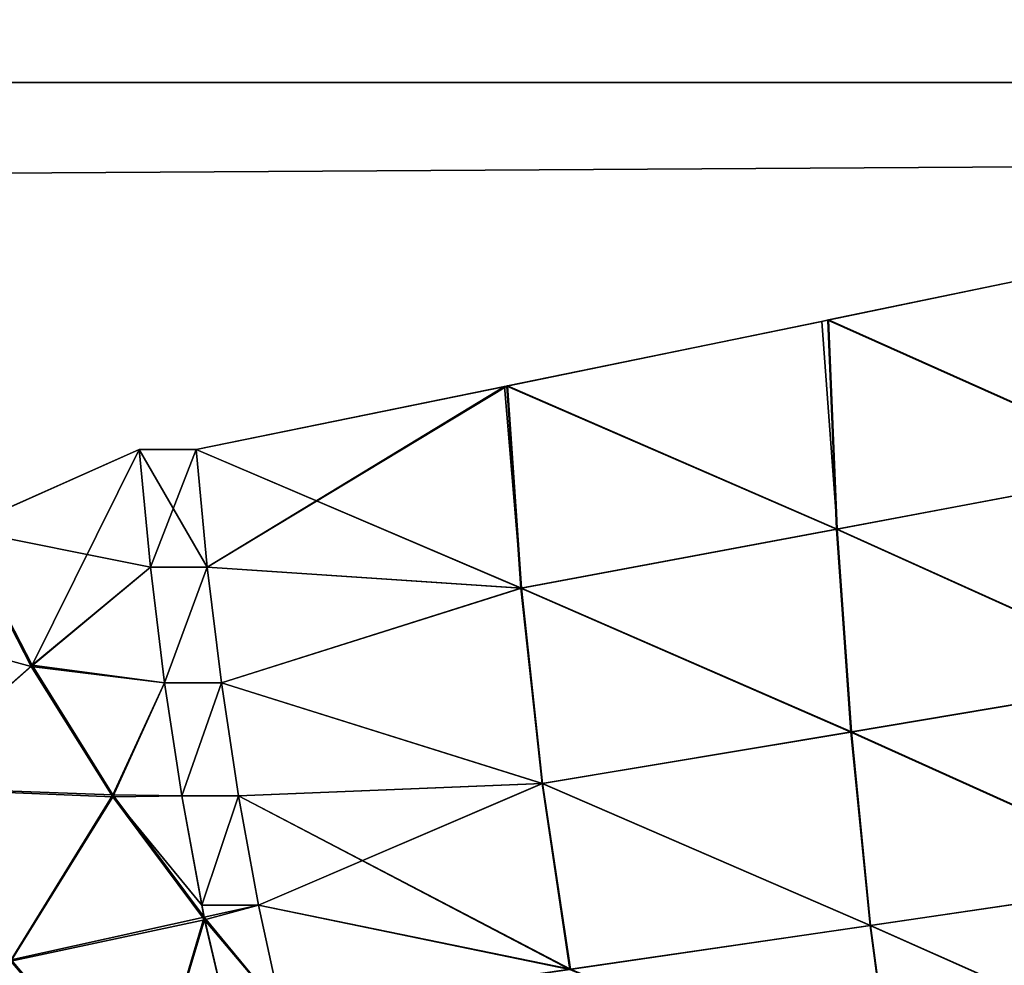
# Model space of a CAD drawing. Header units: millimetres. Extents: x -125 to 125, y -4 to 54.
# Tile 546 of 612: x 107.39 to 108.5, y -0.99 to 0.07. Entities that reach past the tile are written whole.
import ezdxf

# ---------------------------------------------------------------- set-up
doc = ezdxf.new("R2010")
doc.units = ezdxf.units.MM
doc.header["$LTSCALE"] = 65.185185
for name, color, linetype in [('10', 7, 'CONTINUOUS'), ('3', 7, 'CONTINUOUS'), ('35', 7, 'CONTINUOUS'), ('36', 7, 'CONTINUOUS'), ('40', 7, 'CONTINUOUS'), ('41', 7, 'CONTINUOUS'), ('44', 7, 'CONTINUOUS'), ('47', 7, 'CONTINUOUS'), ('48', 7, 'CONTINUOUS'), ('5', 7, 'CONTINUOUS'), ('52', 7, 'CONTINUOUS'), ('53', 7, 'CONTINUOUS'), ('56', 7, 'CONTINUOUS'), ('8', 7, 'CONTINUOUS')]:
    doc.layers.add(name, color=color, linetype=linetype)

msp = doc.modelspace()

# ---------------------------------------------------------------- linework, layer by layer
at = {"layer": '10', "color": 7, "linetype": 'Continuous'}
for points in [[(123.901, 0, -124.9), (-123.8345, -1.5218, -124.8336), (-123.901, 0, -124.9), (123.901, 0, -124.9)], [(123.8345, -1.5218, -124.8336), (-123.8345, -1.5218, -124.8336), (123.901, 0, -124.9), (123.8345, -1.5218, -124.8336)]]:
    msp.add_3dface(points, dxfattribs=at)
at = {"layer": '3', "color": 7, "linetype": 'Continuous', "true_color": 0xf9fafd}
for points in [[(-124.5375, 53, 124.5375), (-125, 0, 125), (112, 0, 125), (-124.5375, 53, 124.5375)], [(112.0875, 1, 124.9913), (-124.5375, 53, 124.5375), (112, 0, 125), (112.0875, 1, 124.9913)]]:
    msp.add_3dface(points, dxfattribs=at)
at = {"layer": '35', "color": 7, "linetype": 'Continuous'}
for points in [[(107.5902, -0.4119, -72.5509), (107.5263, -0.4119, -72.5773), (107.5388, -0.5442, -72.6075), (107.5902, -0.4119, -72.5509)], [(107.6027, -0.5442, -72.5811), (107.5902, -0.4119, -72.5509), (107.5388, -0.5442, -72.6075), (107.6027, -0.5442, -72.5811)], [(107.5547, -0.674, -72.6459), (107.6027, -0.5442, -72.5811), (107.5388, -0.5442, -72.6075), (107.5547, -0.674, -72.6459)], [(107.6186, -0.674, -72.6194), (107.6027, -0.5442, -72.5811), (107.5547, -0.674, -72.6459), (107.6186, -0.674, -72.6194)], [(107.5739, -0.8007, -72.6923), (107.6186, -0.674, -72.6194), (107.5547, -0.674, -72.6459), (107.5739, -0.8007, -72.6923)], [(107.6378, -0.8007, -72.6659), (107.6186, -0.674, -72.6194), (107.5739, -0.8007, -72.6923), (107.6378, -0.8007, -72.6659)], [(107.5964, -0.9237, -72.7467), (107.6378, -0.8007, -72.6659), (107.5739, -0.8007, -72.6923), (107.5964, -0.9237, -72.7467)], [(107.6602, -0.9237, -72.7203), (107.6378, -0.8007, -72.6659), (107.5964, -0.9237, -72.7467), (107.6602, -0.9237, -72.7203)], [(107.599, -0.9369, -72.7531), (107.6602, -0.9237, -72.7203), (107.5964, -0.9237, -72.7467), (107.599, -0.9369, -72.7531)], [(107.6859, -1.0424, -72.7822), (107.6602, -0.9237, -72.7203), (107.599, -0.9369, -72.7531), (107.6859, -1.0424, -72.7822)], [(107.6506, -1.1562, -72.8779), (107.6859, -1.0424, -72.7822), (107.599, -0.9369, -72.7531), (107.6506, -1.1562, -72.8779)]]:
    msp.add_3dface(points, dxfattribs=at)
at = {"layer": '36', "color": 7, "linetype": 'Continuous'}
for points in [[(108.6614, -0.1918, -72.2294), (108.3005, -0.2665, -72.3018), (108.6736, -0.433, -72.2663), (108.6614, -0.1918, -72.2294)], [(108.2929, -0.2681, -72.3037), (107.9399, -0.3406, -72.4096), (108.3104, -0.5014, -72.3468), (108.2929, -0.2681, -72.3037)], [(108.3005, -0.2665, -72.3018), (108.2929, -0.2681, -72.3037), (108.3104, -0.5014, -72.3468), (108.3005, -0.2665, -72.3018)], [(108.3005, -0.2665, -72.3018), (108.3104, -0.5014, -72.3468), (108.6736, -0.433, -72.2663), (108.3005, -0.2665, -72.3018)], [(107.5902, -0.4119, -72.5509), (107.6027, -0.5442, -72.5811), (107.9364, -0.3413, -72.4109), (107.5902, -0.4119, -72.5509)], [(107.9364, -0.3413, -72.4109), (107.6027, -0.5442, -72.5811), (107.9399, -0.3406, -72.4096), (107.9364, -0.3413, -72.4109)], [(107.9399, -0.3406, -72.4096), (107.6027, -0.5442, -72.5811), (107.9558, -0.5676, -72.4602), (107.9399, -0.3406, -72.4096)], [(107.9399, -0.3406, -72.4096), (107.9558, -0.5676, -72.4602), (108.3104, -0.5014, -72.3468), (107.9399, -0.3406, -72.4096)], [(108.6736, -0.433, -72.2663), (108.3104, -0.5014, -72.3468), (108.6825, -0.6692, -72.3336), (108.6736, -0.433, -72.2663)], [(108.3104, -0.5014, -72.3468), (107.9558, -0.5676, -72.4602), (108.3263, -0.7291, -72.4188), (108.3104, -0.5014, -72.3468)], [(108.3104, -0.5014, -72.3468), (108.3263, -0.7291, -72.4188), (108.6825, -0.6692, -72.3336), (108.3104, -0.5014, -72.3468)], [(107.6027, -0.5442, -72.5811), (107.6186, -0.674, -72.6194), (107.9558, -0.5676, -72.4602), (107.6027, -0.5442, -72.5811)], [(107.9558, -0.5676, -72.4602), (107.6186, -0.674, -72.6194), (107.9794, -0.7869, -72.5357), (107.9558, -0.5676, -72.4602)], [(107.9558, -0.5676, -72.4602), (107.9794, -0.7869, -72.5357), (108.3263, -0.7291, -72.4188), (107.9558, -0.5676, -72.4602)], [(107.6186, -0.674, -72.6194), (107.6378, -0.8007, -72.6659), (107.9794, -0.7869, -72.5357), (107.6186, -0.674, -72.6194)], [(108.6825, -0.6692, -72.3336), (108.3263, -0.7291, -72.4188), (108.6951, -0.8953, -72.4291), (108.6825, -0.6692, -72.3336)], [(108.3263, -0.7291, -72.4188), (107.9794, -0.7869, -72.5357), (108.3479, -0.9464, -72.5169), (108.3263, -0.7291, -72.4188)], [(108.3263, -0.7291, -72.4188), (108.3479, -0.9464, -72.5169), (108.6951, -0.8953, -72.4291), (108.3263, -0.7291, -72.4188)], [(107.6378, -0.8007, -72.6659), (107.6602, -0.9237, -72.7203), (107.9794, -0.7869, -72.5357), (107.6378, -0.8007, -72.6659)], [(107.9794, -0.7869, -72.5357), (107.6602, -0.9237, -72.7203), (108.0106, -0.9956, -72.635), (107.9794, -0.7869, -72.5357)], [(107.9794, -0.7869, -72.5357), (108.0106, -0.9956, -72.635), (108.3479, -0.9464, -72.5169), (107.9794, -0.7869, -72.5357)], [(108.6951, -0.8953, -72.4291), (108.3479, -0.9464, -72.5169), (108.7112, -1.1079, -72.5513), (108.6951, -0.8953, -72.4291)], [(107.6602, -0.9237, -72.7203), (107.6859, -1.0424, -72.7822), (108.0106, -0.9956, -72.635), (107.6602, -0.9237, -72.7203)], [(108.3479, -0.9464, -72.5169), (108.0106, -0.9956, -72.635), (108.3749, -1.1501, -72.6397), (108.3479, -0.9464, -72.5169)], [(108.3479, -0.9464, -72.5169), (108.3749, -1.1501, -72.6397), (108.7112, -1.1079, -72.5513), (108.3479, -0.9464, -72.5169)]]:
    msp.add_3dface(points, dxfattribs=at)
at = {"layer": '40', "color": 7, "linetype": 'Continuous'}
for points in [[(108.6679, -0.1904, -77.7716), (108.6729, -0.4332, -77.7336), (108.2998, -0.2667, -77.698), (108.6679, -0.1904, -77.7716)], [(108.2998, -0.2667, -77.698), (108.3097, -0.5015, -77.653), (107.9392, -0.3407, -77.5901), (108.2998, -0.2667, -77.698)], [(108.2998, -0.2667, -77.698), (108.6729, -0.4332, -77.7336), (108.3097, -0.5015, -77.653), (108.2998, -0.2667, -77.698)], [(107.9392, -0.3407, -77.5901), (107.9551, -0.5677, -77.5395), (107.5902, -0.4119, -77.4491), (107.9392, -0.3407, -77.5901)], [(107.9392, -0.3407, -77.5901), (108.3097, -0.5015, -77.653), (107.9551, -0.5677, -77.5395), (107.9392, -0.3407, -77.5901)], [(107.5902, -0.4119, -77.4491), (107.9551, -0.5677, -77.5395), (107.6027, -0.5442, -77.4189), (107.5902, -0.4119, -77.4491)], [(108.6729, -0.4332, -77.7336), (108.6818, -0.6694, -77.6663), (108.3097, -0.5015, -77.653), (108.6729, -0.4332, -77.7336)], [(108.3097, -0.5015, -77.653), (108.3256, -0.7293, -77.5809), (107.9551, -0.5677, -77.5395), (108.3097, -0.5015, -77.653)], [(108.3097, -0.5015, -77.653), (108.6818, -0.6694, -77.6663), (108.3256, -0.7293, -77.5809), (108.3097, -0.5015, -77.653)], [(107.6027, -0.5442, -77.4189), (107.9551, -0.5677, -77.5395), (107.6186, -0.674, -77.3806), (107.6027, -0.5442, -77.4189)], [(107.9551, -0.5677, -77.5395), (107.9788, -0.7871, -77.464), (107.6186, -0.674, -77.3806), (107.9551, -0.5677, -77.5395)], [(107.9551, -0.5677, -77.5395), (108.3256, -0.7293, -77.5809), (107.9788, -0.7871, -77.464), (107.9551, -0.5677, -77.5395)], [(107.6186, -0.674, -77.3806), (107.9788, -0.7871, -77.464), (107.6378, -0.8007, -77.3341), (107.6186, -0.674, -77.3806)], [(108.6818, -0.6694, -77.6663), (108.6944, -0.8955, -77.5708), (108.3256, -0.7293, -77.5809), (108.6818, -0.6694, -77.6663)], [(108.3256, -0.7293, -77.5809), (108.3472, -0.9465, -77.4828), (107.9788, -0.7871, -77.464), (108.3256, -0.7293, -77.5809)], [(108.3256, -0.7293, -77.5809), (108.6944, -0.8955, -77.5708), (108.3472, -0.9465, -77.4828), (108.3256, -0.7293, -77.5809)], [(107.9788, -0.7871, -77.464), (108.0099, -0.9957, -77.3647), (107.6378, -0.8007, -77.3341), (107.9788, -0.7871, -77.464)], [(107.9788, -0.7871, -77.464), (108.3472, -0.9465, -77.4828), (108.0099, -0.9957, -77.3647), (107.9788, -0.7871, -77.464)], [(107.6378, -0.8007, -77.3341), (108.0099, -0.9957, -77.3647), (107.6602, -0.9237, -77.2797), (107.6378, -0.8007, -77.3341)], [(108.6944, -0.8955, -77.5708), (108.7105, -1.108, -77.4485), (108.3472, -0.9465, -77.4828), (108.6944, -0.8955, -77.5708)], [(107.6602, -0.9237, -77.2797), (108.0099, -0.9957, -77.3647), (107.6859, -1.0424, -77.2178), (107.6602, -0.9237, -77.2797)], [(108.3472, -0.9465, -77.4828), (108.3743, -1.1502, -77.3601), (108.0099, -0.9957, -77.3647), (108.3472, -0.9465, -77.4828)], [(108.3472, -0.9465, -77.4828), (108.7105, -1.108, -77.4485), (108.3743, -1.1502, -77.3601), (108.3472, -0.9465, -77.4828)]]:
    msp.add_3dface(points, dxfattribs=at)
at = {"layer": '41', "color": 7, "linetype": 'Continuous'}
for points in [[(107.3253, -0.5014, -77.3017), (107.5263, -0.4119, -77.4227), (107.5388, -0.5442, -77.3925), (107.3253, -0.5014, -77.3017)], [(107.3253, -0.5014, -77.3017), (107.4049, -0.6555, -77.2917), (107.139, -0.5831, -77.154), (107.3253, -0.5014, -77.3017)], [(107.4049, -0.6555, -77.2917), (107.3253, -0.5014, -77.3017), (107.5388, -0.5442, -77.3925), (107.4049, -0.6555, -77.2917)], [(107.5547, -0.674, -77.3541), (107.4049, -0.6555, -77.2917), (107.5388, -0.5442, -77.3925), (107.5547, -0.674, -77.3541)], [(107.139, -0.5831, -77.154), (107.4049, -0.6555, -77.2917), (107.2502, -0.792, -77.1386), (107.139, -0.5831, -77.154)], [(107.4049, -0.6555, -77.2917), (107.4964, -0.8019, -77.273), (107.2502, -0.792, -77.1386), (107.4049, -0.6555, -77.2917)], [(107.4964, -0.8019, -77.273), (107.4049, -0.6555, -77.2917), (107.5547, -0.674, -77.3541), (107.4964, -0.8019, -77.273)], [(107.5739, -0.8007, -77.3077), (107.4964, -0.8019, -77.273), (107.5547, -0.674, -77.3541), (107.5739, -0.8007, -77.3077)], [(107.2502, -0.792, -77.1386), (107.4964, -0.8019, -77.273), (107.3821, -0.9866, -77.1076), (107.2502, -0.792, -77.1386)], [(107.4964, -0.8019, -77.273), (107.5996, -0.94, -77.2454), (107.3821, -0.9866, -77.1076), (107.4964, -0.8019, -77.273)], [(107.5964, -0.9237, -77.2533), (107.4964, -0.8019, -77.273), (107.5739, -0.8007, -77.3077), (107.5964, -0.9237, -77.2533)], [(107.5996, -0.94, -77.2454), (107.4964, -0.8019, -77.273), (107.5964, -0.9237, -77.2533), (107.5996, -0.94, -77.2454)], [(107.3821, -0.9866, -77.1076), (107.5996, -0.94, -77.2454), (107.5326, -1.164, -77.0615), (107.3821, -0.9866, -77.1076)], [(107.5326, -1.164, -77.0615), (107.5996, -0.94, -77.2454), (107.6506, -1.1562, -77.1221), (107.5326, -1.164, -77.0615)], [(107.3821, -0.9866, -77.1076), (107.5326, -1.164, -77.0615), (107.3311, -1.2054, -76.9015), (107.3821, -0.9866, -77.1076)]]:
    msp.add_3dface(points, dxfattribs=at)
at = {"layer": '44', "color": 7, "linetype": 'Continuous'}
for points in [[(107.5263, -0.4119, -72.5773), (107.3267, -0.5008, -72.6974), (107.4058, -0.654, -72.7072), (107.5263, -0.4119, -72.5773)], [(107.5388, -0.5442, -72.6075), (107.5263, -0.4119, -72.5773), (107.4058, -0.654, -72.7072), (107.5388, -0.5442, -72.6075)], [(107.3267, -0.5008, -72.6974), (107.2511, -0.7908, -72.8602), (107.4058, -0.654, -72.7072), (107.3267, -0.5008, -72.6974)], [(107.5547, -0.674, -72.6459), (107.5388, -0.5442, -72.6075), (107.4058, -0.654, -72.7072), (107.5547, -0.674, -72.6459)], [(107.4058, -0.654, -72.7072), (107.2511, -0.7908, -72.8602), (107.4967, -0.7996, -72.7258), (107.4058, -0.654, -72.7072)], [(107.5547, -0.674, -72.6459), (107.4058, -0.654, -72.7072), (107.4967, -0.7996, -72.7258), (107.5547, -0.674, -72.6459)], [(107.5739, -0.8007, -72.6923), (107.5547, -0.674, -72.6459), (107.4967, -0.7996, -72.7258), (107.5739, -0.8007, -72.6923)], [(107.2511, -0.7908, -72.8602), (107.3825, -0.985, -72.8911), (107.4967, -0.7996, -72.7258), (107.2511, -0.7908, -72.8602)], [(107.3825, -0.985, -72.8911), (107.599, -0.9369, -72.7531), (107.4967, -0.7996, -72.7258), (107.3825, -0.985, -72.8911)], [(107.599, -0.9369, -72.7531), (107.5739, -0.8007, -72.6923), (107.4967, -0.7996, -72.7258), (107.599, -0.9369, -72.7531)], [(107.599, -0.9369, -72.7531), (107.5964, -0.9237, -72.7467), (107.5739, -0.8007, -72.6923), (107.599, -0.9369, -72.7531)], [(107.599, -0.9369, -72.7531), (107.3825, -0.985, -72.8911), (107.5324, -1.1619, -72.9369), (107.599, -0.9369, -72.7531)], [(107.6506, -1.1562, -72.8779), (107.599, -0.9369, -72.7531), (107.5324, -1.1619, -72.9369), (107.6506, -1.1562, -72.8779)], [(107.3825, -0.985, -72.8911), (107.3314, -1.204, -73.097), (107.5324, -1.1619, -72.9369), (107.3825, -0.985, -72.8911)]]:
    msp.add_3dface(points, dxfattribs=at)
at = {"layer": '47', "color": 7, "linetype": 'Continuous'}
for points in [[(107.5388, -0.5442, 72.6075), (107.5263, -0.4119, 72.5773), (107.6027, -0.5442, 72.5811), (107.5388, -0.5442, 72.6075)], [(107.6027, -0.5442, 72.5811), (107.5263, -0.4119, 72.5773), (107.5902, -0.4119, 72.5509), (107.6027, -0.5442, 72.5811)], [(107.5547, -0.674, 72.6459), (107.5388, -0.5442, 72.6075), (107.6027, -0.5442, 72.5811), (107.5547, -0.674, 72.6459)], [(107.6186, -0.674, 72.6194), (107.5547, -0.674, 72.6459), (107.6027, -0.5442, 72.5811), (107.6186, -0.674, 72.6194)], [(107.5739, -0.8007, 72.6923), (107.5547, -0.674, 72.6459), (107.6186, -0.674, 72.6194), (107.5739, -0.8007, 72.6923)], [(107.6378, -0.8007, 72.6659), (107.5739, -0.8007, 72.6923), (107.6186, -0.674, 72.6194), (107.6378, -0.8007, 72.6659)], [(107.5964, -0.9237, 72.7467), (107.5739, -0.8007, 72.6923), (107.6378, -0.8007, 72.6659), (107.5964, -0.9237, 72.7467)], [(107.6602, -0.9237, 72.7203), (107.5964, -0.9237, 72.7467), (107.6378, -0.8007, 72.6659), (107.6602, -0.9237, 72.7203)], [(107.5996, -0.94, 72.7546), (107.5964, -0.9237, 72.7467), (107.6602, -0.9237, 72.7203), (107.5996, -0.94, 72.7546)], [(107.6859, -1.0424, 72.7822), (107.5996, -0.94, 72.7546), (107.6602, -0.9237, 72.7203), (107.6859, -1.0424, 72.7822)], [(107.6506, -1.1562, 72.8779), (107.5996, -0.94, 72.7546), (107.6859, -1.0424, 72.7822), (107.6506, -1.1562, 72.8779)]]:
    msp.add_3dface(points, dxfattribs=at)
at = {"layer": '48', "color": 7, "linetype": 'Continuous'}
for points in [[(108.6736, -0.433, 72.2663), (108.3005, -0.2665, 72.3018), (108.6614, -0.1918, 72.2294), (108.6736, -0.433, 72.2663)], [(108.3104, -0.5014, 72.3468), (107.9399, -0.3406, 72.4096), (108.2929, -0.2681, 72.3037), (108.3104, -0.5014, 72.3468)], [(108.3005, -0.2665, 72.3018), (108.3104, -0.5014, 72.3468), (108.2929, -0.2681, 72.3037), (108.3005, -0.2665, 72.3018)], [(108.3104, -0.5014, 72.3468), (108.3005, -0.2665, 72.3018), (108.6736, -0.433, 72.2663), (108.3104, -0.5014, 72.3468)], [(107.9558, -0.5676, 72.4602), (107.5902, -0.4119, 72.5509), (107.9364, -0.3413, 72.4109), (107.9558, -0.5676, 72.4602)], [(107.9399, -0.3406, 72.4096), (107.9558, -0.5676, 72.4602), (107.9364, -0.3413, 72.4109), (107.9399, -0.3406, 72.4096)], [(107.9558, -0.5676, 72.4602), (107.9399, -0.3406, 72.4096), (108.3104, -0.5014, 72.3468), (107.9558, -0.5676, 72.4602)], [(107.6027, -0.5442, 72.5811), (107.5902, -0.4119, 72.5509), (107.9558, -0.5676, 72.4602), (107.6027, -0.5442, 72.5811)], [(108.6825, -0.6692, 72.3336), (108.3104, -0.5014, 72.3468), (108.6736, -0.433, 72.2663), (108.6825, -0.6692, 72.3336)], [(108.3263, -0.7291, 72.4188), (107.9558, -0.5676, 72.4602), (108.3104, -0.5014, 72.3468), (108.3263, -0.7291, 72.4188)], [(108.3263, -0.7291, 72.4188), (108.3104, -0.5014, 72.3468), (108.6825, -0.6692, 72.3336), (108.3263, -0.7291, 72.4188)], [(107.6186, -0.674, 72.6194), (107.6027, -0.5442, 72.5811), (107.9558, -0.5676, 72.4602), (107.6186, -0.674, 72.6194)], [(107.9794, -0.7869, 72.5357), (107.6186, -0.674, 72.6194), (107.9558, -0.5676, 72.4602), (107.9794, -0.7869, 72.5357)], [(107.9794, -0.7869, 72.5357), (107.9558, -0.5676, 72.4602), (108.3263, -0.7291, 72.4188), (107.9794, -0.7869, 72.5357)], [(107.6378, -0.8007, 72.6659), (107.6186, -0.674, 72.6194), (107.9794, -0.7869, 72.5357), (107.6378, -0.8007, 72.6659)], [(108.6951, -0.8953, 72.4291), (108.3263, -0.7291, 72.4188), (108.6825, -0.6692, 72.3336), (108.6951, -0.8953, 72.4291)], [(108.3479, -0.9464, 72.5169), (107.9794, -0.7869, 72.5357), (108.3263, -0.7291, 72.4188), (108.3479, -0.9464, 72.5169)], [(108.3479, -0.9464, 72.5169), (108.3263, -0.7291, 72.4188), (108.6951, -0.8953, 72.4291), (108.3479, -0.9464, 72.5169)], [(108.0106, -0.9956, 72.635), (107.6378, -0.8007, 72.6659), (107.9794, -0.7869, 72.5357), (108.0106, -0.9956, 72.635)], [(108.0106, -0.9956, 72.635), (107.9794, -0.7869, 72.5357), (108.3479, -0.9464, 72.5169), (108.0106, -0.9956, 72.635)], [(107.6602, -0.9237, 72.7203), (107.6378, -0.8007, 72.6659), (108.0106, -0.9956, 72.635), (107.6602, -0.9237, 72.7203)], [(108.7112, -1.1079, 72.5513), (108.3479, -0.9464, 72.5169), (108.6951, -0.8953, 72.4291), (108.7112, -1.1079, 72.5513)], [(107.6859, -1.0424, 72.7822), (107.6602, -0.9237, 72.7203), (108.0106, -0.9956, 72.635), (107.6859, -1.0424, 72.7822)], [(108.3749, -1.1501, 72.6397), (108.0106, -0.9956, 72.635), (108.3479, -0.9464, 72.5169), (108.3749, -1.1501, 72.6397)], [(108.3749, -1.1501, 72.6397), (108.3479, -0.9464, 72.5169), (108.7112, -1.1079, 72.5513), (108.3749, -1.1501, 72.6397)]]:
    msp.add_3dface(points, dxfattribs=at)
at = {"layer": '5', "color": 7, "linetype": 'Continuous', "true_color": 0xf9fafd}
for points in [[(-112.0875, 1, -124.9913), (124.5375, 53, -124.5375), (-112, 0, -125), (-112.0875, 1, -124.9913)], [(124.5375, 53, -124.5375), (125, 0, -125), (-112, 0, -125), (124.5375, 53, -124.5375)]]:
    msp.add_3dface(points, dxfattribs=at)
at = {"layer": '52', "color": 7, "linetype": 'Continuous'}
for points in [[(108.6729, -0.4332, 77.7336), (108.6679, -0.1904, 77.7716), (108.2998, -0.2667, 77.698), (108.6729, -0.4332, 77.7336)], [(108.3097, -0.5015, 77.653), (108.2998, -0.2667, 77.698), (107.9392, -0.3407, 77.5901), (108.3097, -0.5015, 77.653)], [(108.6729, -0.4332, 77.7336), (108.2998, -0.2667, 77.698), (108.3097, -0.5015, 77.653), (108.6729, -0.4332, 77.7336)], [(107.9392, -0.3407, 77.5901), (107.5902, -0.4119, 77.4491), (107.6027, -0.5442, 77.4189), (107.9392, -0.3407, 77.5901)], [(107.9551, -0.5677, 77.5395), (107.9392, -0.3407, 77.5901), (107.6027, -0.5442, 77.4189), (107.9551, -0.5677, 77.5395)], [(108.3097, -0.5015, 77.653), (107.9392, -0.3407, 77.5901), (107.9551, -0.5677, 77.5395), (108.3097, -0.5015, 77.653)], [(108.6818, -0.6694, 77.6663), (108.6729, -0.4332, 77.7336), (108.3097, -0.5015, 77.653), (108.6818, -0.6694, 77.6663)], [(108.3256, -0.7293, 77.5809), (108.3097, -0.5015, 77.653), (107.9551, -0.5677, 77.5395), (108.3256, -0.7293, 77.5809)], [(108.3256, -0.7293, 77.5809), (108.6818, -0.6694, 77.6663), (108.3097, -0.5015, 77.653), (108.3256, -0.7293, 77.5809)], [(107.6186, -0.674, 77.3806), (107.9551, -0.5677, 77.5395), (107.6027, -0.5442, 77.4189), (107.6186, -0.674, 77.3806)], [(107.9788, -0.7871, 77.464), (107.9551, -0.5677, 77.5395), (107.6186, -0.674, 77.3806), (107.9788, -0.7871, 77.464)], [(107.9788, -0.7871, 77.464), (108.3256, -0.7293, 77.5809), (107.9551, -0.5677, 77.5395), (107.9788, -0.7871, 77.464)], [(107.6378, -0.8007, 77.3341), (107.9788, -0.7871, 77.464), (107.6186, -0.674, 77.3806), (107.6378, -0.8007, 77.3341)], [(108.6944, -0.8955, 77.5708), (108.6818, -0.6694, 77.6663), (108.3256, -0.7293, 77.5809), (108.6944, -0.8955, 77.5708)], [(108.3472, -0.9465, 77.4828), (108.3256, -0.7293, 77.5809), (107.9788, -0.7871, 77.464), (108.3472, -0.9465, 77.4828)], [(108.3472, -0.9465, 77.4828), (108.6944, -0.8955, 77.5708), (108.3256, -0.7293, 77.5809), (108.3472, -0.9465, 77.4828)], [(107.6602, -0.9237, 77.2797), (107.9788, -0.7871, 77.464), (107.6378, -0.8007, 77.3341), (107.6602, -0.9237, 77.2797)], [(108.0099, -0.9957, 77.3647), (107.9788, -0.7871, 77.464), (107.6602, -0.9237, 77.2797), (108.0099, -0.9957, 77.3647)], [(108.0099, -0.9957, 77.3647), (108.3472, -0.9465, 77.4828), (107.9788, -0.7871, 77.464), (108.0099, -0.9957, 77.3647)], [(108.7105, -1.108, 77.4485), (108.6944, -0.8955, 77.5708), (108.3472, -0.9465, 77.4828), (108.7105, -1.108, 77.4485)], [(107.6859, -1.0424, 77.2178), (108.0099, -0.9957, 77.3647), (107.6602, -0.9237, 77.2797), (107.6859, -1.0424, 77.2178)], [(108.3743, -1.1502, 77.3601), (108.3472, -0.9465, 77.4828), (108.0099, -0.9957, 77.3647), (108.3743, -1.1502, 77.3601)], [(108.3743, -1.1502, 77.3601), (108.7105, -1.108, 77.4485), (108.3472, -0.9465, 77.4828), (108.3743, -1.1502, 77.3601)]]:
    msp.add_3dface(points, dxfattribs=at)
at = {"layer": '53', "color": 7, "linetype": 'Continuous'}
for points in [[(107.4058, -0.654, 77.2928), (107.5263, -0.4119, 77.4227), (107.3267, -0.5008, 77.3026), (107.4058, -0.654, 77.2928)], [(107.5388, -0.5442, 77.3925), (107.5263, -0.4119, 77.4227), (107.4058, -0.654, 77.2928), (107.5388, -0.5442, 77.3925)], [(107.4058, -0.654, 77.2928), (107.3267, -0.5008, 77.3026), (107.2511, -0.7908, 77.1398), (107.4058, -0.654, 77.2928)], [(107.5547, -0.674, 77.3541), (107.5388, -0.5442, 77.3925), (107.4058, -0.654, 77.2928), (107.5547, -0.674, 77.3541)], [(107.4967, -0.7996, 77.2742), (107.4058, -0.654, 77.2928), (107.2511, -0.7908, 77.1398), (107.4967, -0.7996, 77.2742)], [(107.4967, -0.7996, 77.2742), (107.5547, -0.674, 77.3541), (107.4058, -0.654, 77.2928), (107.4967, -0.7996, 77.2742)], [(107.5739, -0.8007, 77.3077), (107.5547, -0.674, 77.3541), (107.4967, -0.7996, 77.2742), (107.5739, -0.8007, 77.3077)], [(107.3825, -0.985, 77.1089), (107.4967, -0.7996, 77.2742), (107.2511, -0.7908, 77.1398), (107.3825, -0.985, 77.1089)], [(107.599, -0.9369, 77.2469), (107.4967, -0.7996, 77.2742), (107.3825, -0.985, 77.1089), (107.599, -0.9369, 77.2469)], [(107.599, -0.9369, 77.2469), (107.5739, -0.8007, 77.3077), (107.4967, -0.7996, 77.2742), (107.599, -0.9369, 77.2469)], [(107.5964, -0.9237, 77.2533), (107.5739, -0.8007, 77.3077), (107.599, -0.9369, 77.2469), (107.5964, -0.9237, 77.2533)], [(107.5324, -1.1619, 77.0631), (107.599, -0.9369, 77.2469), (107.3825, -0.985, 77.1089), (107.5324, -1.1619, 77.0631)], [(107.6506, -1.1562, 77.1221), (107.599, -0.9369, 77.2469), (107.5324, -1.1619, 77.0631), (107.6506, -1.1562, 77.1221)], [(107.5324, -1.1619, 77.0631), (107.3825, -0.985, 77.1089), (107.3314, -1.204, 76.903), (107.5324, -1.1619, 77.0631)]]:
    msp.add_3dface(points, dxfattribs=at)
at = {"layer": '56', "color": 7, "linetype": 'Continuous'}
for points in [[(107.5263, -0.4119, 72.5773), (107.5388, -0.5442, 72.6075), (107.3253, -0.5014, 72.6983), (107.5263, -0.4119, 72.5773)], [(107.139, -0.5831, 72.846), (107.3253, -0.5014, 72.6983), (107.4049, -0.6555, 72.7083), (107.139, -0.5831, 72.846)], [(107.3253, -0.5014, 72.6983), (107.5388, -0.5442, 72.6075), (107.4049, -0.6555, 72.7083), (107.3253, -0.5014, 72.6983)], [(107.5388, -0.5442, 72.6075), (107.5547, -0.674, 72.6459), (107.4049, -0.6555, 72.7083), (107.5388, -0.5442, 72.6075)], [(107.2502, -0.792, 72.8614), (107.139, -0.5831, 72.846), (107.4049, -0.6555, 72.7083), (107.2502, -0.792, 72.8614)], [(107.4964, -0.8019, 72.727), (107.2502, -0.792, 72.8614), (107.4049, -0.6555, 72.7083), (107.4964, -0.8019, 72.727)], [(107.5547, -0.674, 72.6459), (107.4964, -0.8019, 72.727), (107.4049, -0.6555, 72.7083), (107.5547, -0.674, 72.6459)], [(107.5547, -0.674, 72.6459), (107.5739, -0.8007, 72.6923), (107.4964, -0.8019, 72.727), (107.5547, -0.674, 72.6459)], [(107.3821, -0.9866, 72.8924), (107.2502, -0.792, 72.8614), (107.4964, -0.8019, 72.727), (107.3821, -0.9866, 72.8924)], [(107.5996, -0.94, 72.7546), (107.3821, -0.9866, 72.8924), (107.4964, -0.8019, 72.727), (107.5996, -0.94, 72.7546)], [(107.5739, -0.8007, 72.6923), (107.5964, -0.9237, 72.7467), (107.4964, -0.8019, 72.727), (107.5739, -0.8007, 72.6923)], [(107.5964, -0.9237, 72.7467), (107.5996, -0.94, 72.7546), (107.4964, -0.8019, 72.727), (107.5964, -0.9237, 72.7467)], [(107.5996, -0.94, 72.7546), (107.5326, -1.164, 72.9385), (107.3821, -0.9866, 72.8924), (107.5996, -0.94, 72.7546)], [(107.5996, -0.94, 72.7546), (107.6506, -1.1562, 72.8779), (107.5326, -1.164, 72.9385), (107.5996, -0.94, 72.7546)], [(107.5326, -1.164, 72.9385), (107.3311, -1.2054, 73.0985), (107.3821, -0.9866, 72.8924), (107.5326, -1.164, 72.9385)]]:
    msp.add_3dface(points, dxfattribs=at)
at = {"layer": '8', "color": 7, "linetype": 'Continuous'}
for points in [[(-123.8345, -1.5218, 124.8336), (123.8345, -1.5218, 124.8336), (-123.901, 0, 124.9), (-123.8345, -1.5218, 124.8336)], [(-123.901, 0, 124.9), (123.8345, -1.5218, 124.8336), (123.901, 0, 124.9), (-123.901, 0, 124.9)]]:
    msp.add_3dface(points, dxfattribs=at)

doc.saveas('drawing.dxf')
